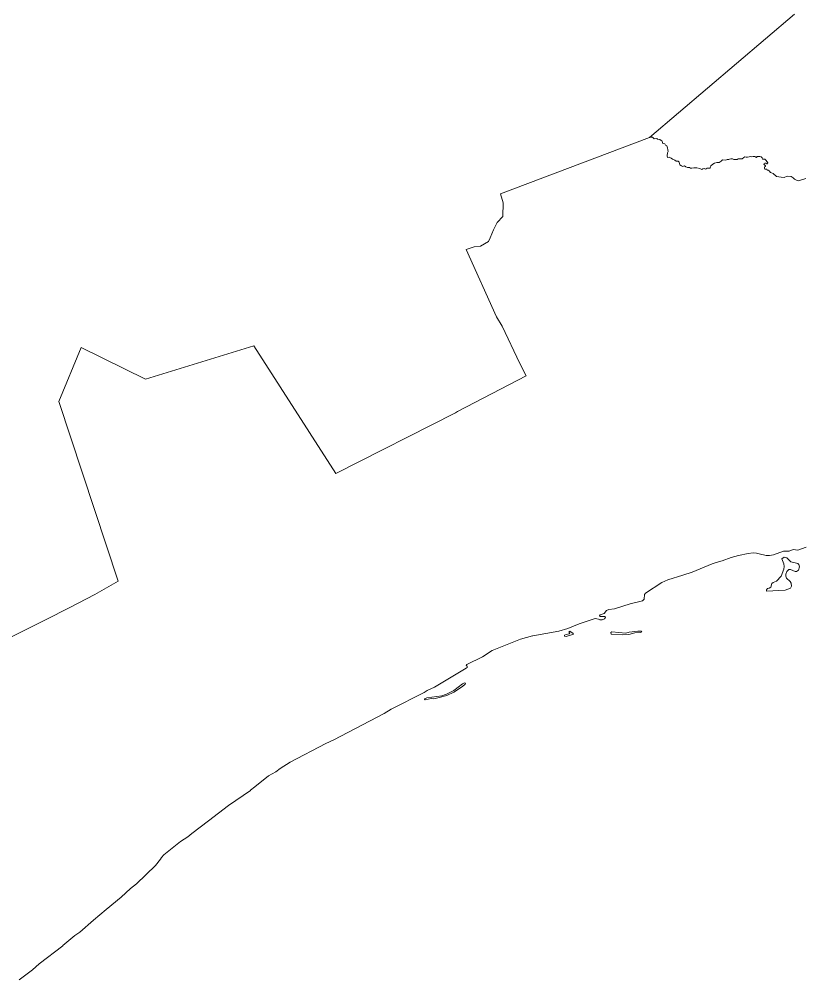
# Model space of a CAD drawing. Extents: x 369010 to 735936, y 6377141 to 6616555.
# Drawn here: x 399077 to 403626, y 6451872 to 6457471 of the extents above; entities that cross this region are included whole.
import ezdxf

# ---------------------------------------------------------------- set-up
doc = ezdxf.new("R2010")
doc.units = 0
doc.header["$LTSCALE"] = 40
doc.layers.add('3', color=7, linetype='Continuous', lineweight=13)

msp = doc.modelspace()

# ---------------------------------------------------------------- linework, layer by layer
at = {"layer": '3'}
for points in [[(398655.28, 6453685.26), (399230.08, 6453970.76), (399372.58, 6454043.08), (399517.89, 6454117.06), (399652.61, 6454194.85), (399308.36, 6455243.15), (399438.12, 6455558.11), (399813.65, 6455373.73), (400443.72, 6455568.04), (400922.69, 6454822.77), (401618.63, 6455176.29), (401631.71, 6455184.23), (402031.73, 6455392.6), (401993.99, 6455464.43), (401890.72, 6455681.57), (401859.27, 6455735.53), (401681.69, 6456128.76), (401728.86, 6456144.65), (401764.28, 6456148.46), (401812.77, 6456176.1), (401820.71, 6456195.79), (401841.73, 6456243.13), (401861.43, 6456285), (401895.52, 6456319.92), (401896.84, 6456400.69), (401881.12, 6456453.15), (402751.01, 6456782.01), (403594.75, 6457499.3)], [(403594.75, 6457499.3), (402751.01, 6456782.01), (402758.13, 6456782.67), (402766.9, 6456783.17), (402777.66, 6456774.23), (402793.38, 6456775.72), (402797.19, 6456770.92), (402810.92, 6456768.93), (402817.38, 6456763.47), (402824.66, 6456760.49), (402825.65, 6456752.22), (402828.63, 6456746.42), (402839.89, 6456743.45), (402844.19, 6456736.49), (402851.14, 6456732.19), (402854.28, 6456720.28), (402857.26, 6456708.52), (402858.09, 6456700.58), (402855.77, 6456691.31), (402852.8, 6456673.77), (402854.28, 6456665.33), (402865.04, 6456666.32), (402871.83, 6456661.85), (402877.29, 6456661.02), (402884.08, 6456654.57), (402898.81, 6456650.1), (402905.59, 6456644.31), (402917.34, 6456643.81), (402923.3, 6456636.86), (402925.78, 6456630.57), (402927.27, 6456621.3), (402936.54, 6456616.84), (402943.82, 6456612.04), (402948.79, 6456613.36), (402954.58, 6456615.84), (402962.52, 6456611.04), (402970.8, 6456606.08), (402983.54, 6456606.08), (402989.83, 6456602.6), (402997.28, 6456601.61), (403008.53, 6456605.08), (403026.08, 6456604.59), (403044.12, 6456600.12), (403054.54, 6456595.32), (403061.33, 6456599.29), (403068.12, 6456600.12), (403076.56, 6456597.31), (403081.03, 6456599.62), (403086.49, 6456601.61), (403101.55, 6456601.61), (403104.03, 6456604.09), (403105.52, 6456608.06), (403108, 6456615.84), (403119.26, 6456625.61), (403129.02, 6456631.56), (403142.26, 6456635.37), (403155.5, 6456635.37), (403162.29, 6456639.34), (403168.74, 6456643.81), (403176.52, 6456650.6), (403195.55, 6456649.6), (403203.5, 6456652.58), (403212.27, 6456652.58), (403217.23, 6456654.57), (403224.02, 6456656.06), (403233.79, 6456656.06), (403242.06, 6456652.58), (403261.26, 6456652.58), (403266.06, 6456656.56), (403270.53, 6456657.55), (403283.27, 6456656.06), (403291.22, 6456656.56), (403299.66, 6456664), (403305.45, 6456667.81), (403314.22, 6456666.49), (403320.67, 6456665.99), (403330.44, 6456669.3)], [(403212.27, 6456652.58), (403203.5, 6456652.58), (403195.55, 6456649.6), (403176.52, 6456650.6), (403168.74, 6456643.81), (403162.29, 6456639.34), (403155.5, 6456635.37), (403142.26, 6456635.37), (403129.02, 6456631.56), (403119.26, 6456625.61), (403108, 6456615.84), (403105.52, 6456608.06), (403104.03, 6456604.09), (403101.55, 6456601.61), (403086.49, 6456601.61), (403081.03, 6456599.62), (403076.56, 6456597.31), (403068.12, 6456600.12), (403061.33, 6456599.29), (403054.54, 6456595.32), (403044.12, 6456600.12), (403026.08, 6456604.59), (403008.53, 6456605.08), (402997.28, 6456601.61), (402989.83, 6456602.6), (402983.54, 6456606.08), (402970.8, 6456606.08), (402962.52, 6456611.04), (402954.58, 6456615.84), (402948.79, 6456613.36), (402943.82, 6456612.04), (402936.54, 6456616.84), (402927.27, 6456621.3), (402925.78, 6456630.57), (402923.3, 6456636.86), (402917.34, 6456643.81), (402905.59, 6456644.31), (402898.81, 6456650.1), (402884.08, 6456654.57), (402877.29, 6456661.02), (402871.83, 6456661.85), (402865.04, 6456666.32), (402854.28, 6456665.33), (402852.8, 6456673.77), (402855.77, 6456691.31), (402858.09, 6456700.58), (402857.26, 6456708.52), (402854.28, 6456720.28), (402851.14, 6456732.19), (402844.19, 6456736.49), (402839.89, 6456743.45), (402828.63, 6456746.42), (402825.65, 6456752.22), (402824.66, 6456760.49), (402817.38, 6456763.47), (402810.92, 6456768.93), (402797.19, 6456770.92), (402793.38, 6456775.72), (402777.66, 6456774.23), (402766.9, 6456783.17), (402758.13, 6456782.67), (402751.01, 6456782.01), (401881.12, 6456453.15), (401896.84, 6456400.69), (401895.52, 6456319.92), (401861.43, 6456285), (401841.73, 6456243.13), (401820.71, 6456195.79), (401812.77, 6456176.1), (401764.28, 6456148.46), (401728.86, 6456144.65), (401681.69, 6456128.76), (401859.27, 6455735.53), (401890.72, 6455681.57), (401993.99, 6455464.43), (402031.73, 6455392.6), (401631.71, 6455184.23), (401618.63, 6455176.29), (400922.69, 6454822.77), (400443.72, 6455568.04), (399813.65, 6455373.73), (399438.12, 6455558.11), (399308.36, 6455243.15), (399652.61, 6454194.85), (399517.89, 6454117.06), (399372.58, 6454043.08), (399230.08, 6453970.76), (398655.28, 6453685.26)], [(403661.94, 6456542.03), (403619.24, 6456529.61), (403611.13, 6456530.77), (403595.08, 6456537.56), (403586.97, 6456546.99), (403574.89, 6456554.61), (403552.71, 6456555.1), (403534.51, 6456549.14), (403517.46, 6456550.96), (403490.98, 6456553.78), (403471.45, 6456571.32), (403461.68, 6456575.29), (403455.73, 6456576.78), (403447.95, 6456587.54), (403442.49, 6456591.02), (403436.69, 6456591.02), (403433.22, 6456596.31), (403422.96, 6456596.81), (403419.48, 6456602.77), (403419.48, 6456609.55), (403426.43, 6456612.04), (403426.43, 6456616.01), (403417.16, 6456625.77), (403418.49, 6456630.57), (403421.96, 6456632.56), (403428.91, 6456632.06), (403433.71, 6456628.25), (403437.69, 6456628.75), (403439.67, 6456633.05), (403436.69, 6456639.51), (403428.91, 6456649.77), (403421.47, 6456654.74), (403409.22, 6456655.23), (403406.74, 6456663.01), (403401.94, 6456667.81), (403392.67, 6456669.8), (403377.94, 6456669.8), (403372.97, 6456665), (403370.66, 6456665.99), (403364.7, 6456669.8), (403353.44, 6456670.29), (403347.16, 6456668.31), (403338.22, 6456669.8), (403330.44, 6456669.3), (403320.67, 6456665.99), (403314.22, 6456666.49), (403305.45, 6456667.81), (403299.66, 6456664), (403291.22, 6456656.56), (403283.27, 6456656.06), (403270.53, 6456657.55), (403266.06, 6456656.56), (403261.26, 6456652.58), (403242.06, 6456652.58), (403233.79, 6456656.06), (403224.02, 6456656.06), (403217.23, 6456654.57), (403212.27, 6456652.58)], [(403330.44, 6456669.3), (403338.22, 6456669.8), (403347.16, 6456668.31), (403353.44, 6456670.29), (403364.7, 6456669.8), (403370.66, 6456665.99), (403372.97, 6456665), (403377.94, 6456669.8), (403392.67, 6456669.8), (403401.94, 6456667.81), (403406.74, 6456663.01), (403409.22, 6456655.23), (403421.47, 6456654.74), (403428.91, 6456649.77), (403436.69, 6456639.51), (403439.67, 6456633.05), (403437.69, 6456628.75), (403433.71, 6456628.25), (403428.91, 6456632.06), (403421.96, 6456632.56), (403418.49, 6456630.57), (403417.16, 6456625.77), (403426.43, 6456616.01), (403426.43, 6456612.04), (403419.48, 6456609.55), (403419.48, 6456602.77), (403422.96, 6456596.81), (403433.22, 6456596.31), (403436.69, 6456591.02), (403442.49, 6456591.02), (403447.95, 6456587.54), (403455.73, 6456576.78), (403461.68, 6456575.29), (403471.45, 6456571.32), (403490.98, 6456553.78), (403517.46, 6456550.96), (403534.51, 6456549.14), (403552.71, 6456555.1), (403574.89, 6456554.61), (403586.97, 6456546.99), (403595.08, 6456537.56), (403611.13, 6456530.77), (403619.24, 6456529.61), (403661.94, 6456542.03)], [(403138.29, 6454304.58), (403174.2, 6454313.18), (403226.5, 6454333.71), (403268.04, 6454344.96), (403324.32, 6454357.54), (403355.1, 6454360.19), (403373.97, 6454359.2), (403390.19, 6454355.89), (403429.74, 6454345.95), (403449.6, 6454344.3), (403472.11, 6454348.93), (403531.69, 6454369.79), (403531.69, 6454369.79), (403563.97, 6454369.79), (403564.13, 6454369.79), (403587.3, 6454379.88), (403614.44, 6454376.57), (403663.93, 6454393.45)], [(399076.66, 6451872.5), (399153.45, 6451930.59), (399153.45, 6451930.59), (399192.18, 6451964.68), (399192.18, 6451964.68), (399330.54, 6452071.27), (399330.7, 6452071.43), (399400.88, 6452131.35), (399429.34, 6452150.21), (399508.95, 6452220.39), (399582.77, 6452282.12), (399671.31, 6452353.29), (399725.6, 6452404.26), (399761.01, 6452431.4), (399871.74, 6452539.15), (399871.74, 6452539.31), (399899.38, 6452574.9), (399906.49, 6452586.15), (399918.74, 6452600.05), (400015.89, 6452679.33), (400058.92, 6452705.81), (400083.09, 6452725.67), (400180.73, 6452798.82), (400296.59, 6452887.37), (400296.75, 6452887.37), (400296.92, 6452887.53), (400424.52, 6452976.57), (400424.69, 6452976.74), (400449.18, 6452996.6), (400530.44, 6453060.82), (400571.82, 6453084.65), (400597.64, 6453103.02), (400656.89, 6453141.09), (400863.44, 6453249.33), (400910.11, 6453270.51), (401203.22, 6453424.59), (401243.77, 6453449.42), (401244.59, 6453449.92), (401436.58, 6453547.07), (401454.78, 6453557.82), (401497.81, 6453578.02), (401535.05, 6453600.52), (401681.69, 6453687.91), (401686.98, 6453693.04), (401686.98, 6453699.99), (401682.02, 6453704.96), (401685, 6453709.92), (401776.52, 6453755.27), (401832.79, 6453790.69), (401997.8, 6453857.55), (402069.13, 6453877.08), (402069.63, 6453877.08), (402221.07, 6453904.72), (402221.23, 6453904.72), (402274.86, 6453919.95), (402340.06, 6453946.76), (402434.4, 6453977.54), (402452.28, 6453973.57), (402461.21, 6453969.93), (402475.11, 6453970.59), (402488.02, 6453976.22), (402493.65, 6453983.5), (402490.34, 6453988.8), (402462.54, 6453989.46), (402458.9, 6453995.42), (402462.54, 6453999.72), (402486.04, 6454007.33), (402500.27, 6454024.88), (402513.18, 6454030.84), (402546.12, 6454035.14), (402638.14, 6454062.94), (402709.14, 6454081.48), (402718.57, 6454090.09), (402721.22, 6454117.06), (402726.18, 6454125.34), (402821.35, 6454187.24), (402856.27, 6454202.46), (402943.82, 6454231.26), (402998.27, 6454247.81), (403114.79, 6454297.46), (403138.29, 6454304.58)]]:
    msp.add_lwpolyline(points, dxfattribs=at)
for points in [[(403534.51, 6454334.54), (403520.77, 6454325.6), (403533.68, 6454297.3), (403535, 6454282.07), (403533.68, 6454265.19), (403517.29, 6454223.81), (403490.98, 6454195.35), (403470.79, 6454187.07), (403463.84, 6454181.11), (403457.22, 6454161.58), (403448.28, 6454153.97), (403438.02, 6454152.98), (403432.39, 6454145.69), (403431.73, 6454137.09), (403539.97, 6454143.71), (403571.08, 6454155.29), (403578.03, 6454166.55), (403575.72, 6454184.09), (403570.42, 6454193.03), (403548.9, 6454213.88), (403543.94, 6454224.81), (403543.94, 6454236.72), (403550.56, 6454251.29), (403562.31, 6454263.53), (403571.58, 6454264.53), (403598.39, 6454251.95), (403607, 6454252.28), (403619.24, 6454259.89), (403624.21, 6454278.43), (403620.24, 6454293.32), (403613.95, 6454299.28), (403574.56, 6454307.89), (403550.73, 6454331.22)], [(402286.77, 6453904.39), (402280.81, 6453899.76), (402286.44, 6453892.64), (402282.8, 6453888.67), (402263.6, 6453885.36), (402255.33, 6453880.39), (402255.66, 6453875.76), (402263.93, 6453872.45), (402307.29, 6453886.02), (402305.64, 6453891.48)], [(402681.66, 6453905.05), (402631.19, 6453898.1), (402612.98, 6453892.97), (402531.39, 6453900.25), (402525.1, 6453895.62), (402526.59, 6453887.01), (402590.31, 6453883.7), (402629.03, 6453885.19), (402665.11, 6453894.79), (402698.55, 6453896.45), (402704.83, 6453900.75), (402702.85, 6453904.39)], [(401678.05, 6453601.52), (401671.43, 6453602.18), (401660.84, 6453596.88), (401609.53, 6453559.15), (401566.99, 6453537.96), (401540.18, 6453527.04), (401452.63, 6453515.79), (401439.72, 6453510.82), (401439.06, 6453507.51), (401443.69, 6453504.53), (401478.45, 6453511.48), (401493.68, 6453510.49), (401516.85, 6453514.79), (401568.48, 6453529.36), (401609.53, 6453548.89), (401659.51, 6453581.66), (401676.39, 6453595.56)]]:
    msp.add_lwpolyline(points, close=True, dxfattribs=at)

doc.saveas('drawing.dxf')
